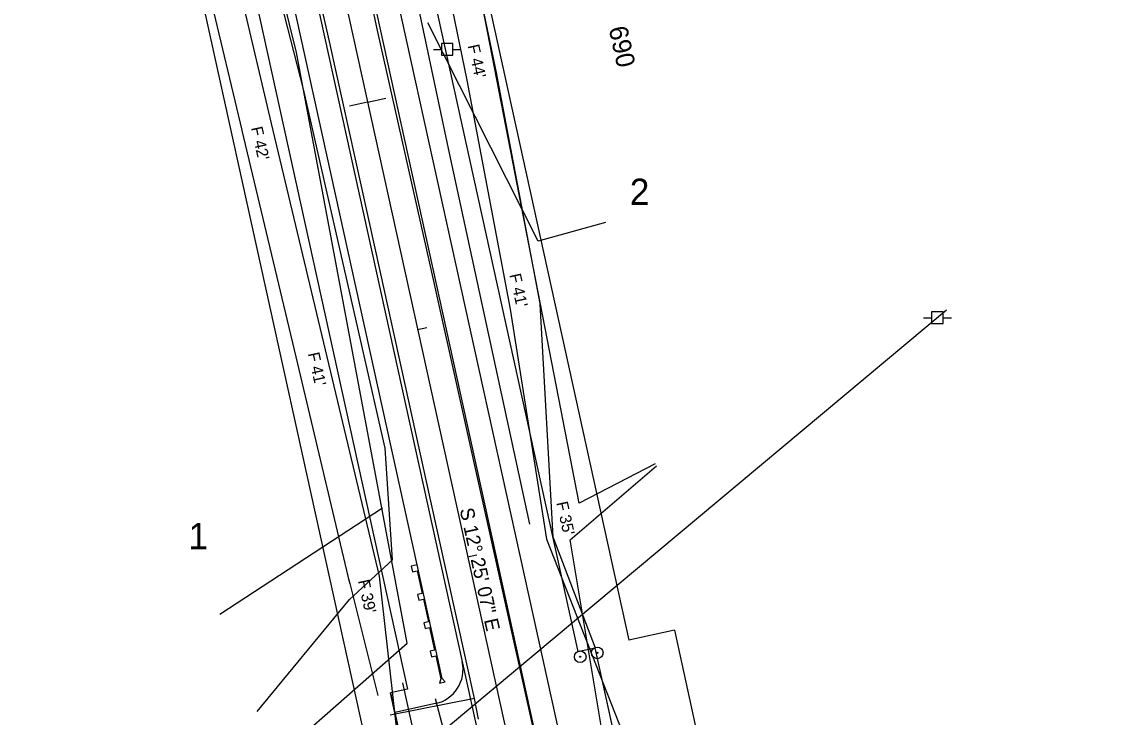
# Model space of a CAD drawing. Extents: x 2519952 to 2531965, y 848341 to 887632.
# Drawn here: x 2528381.4 to 2528852.5, y 851301.1 to 851599.9 of the extents above; entities that cross this region are included whole.
import ezdxf

# ---------------------------------------------------------------- set-up
doc = ezdxf.new("R2010")
doc.units = 0
for name, color, linetype in [('RD_EV_JW', 7, 'Continuous'), ('RD_EX_DR_Pipe', 7, 'Continuous'), ('RD_EX_Driveway', 7, 'Continuous'), ('RD_EX_DV_Prop', 7, 'Continuous'), ('RD_EX_DV_PropPin', 7, 'Continuous'), ('RD_EX_DV_TX_Prop', 7, 'Continuous'), ('RD_EX_Fence_Other', 7, 'Continuous'), ('RD_EX_H2O', 7, 'Continuous'), ('RD_EX_Road', 7, 'Continuous'), ('RD_EX_RW', 7, 'Continuous'), ('RD_EX_UT', 7, 'Continuous'), ('RD_EX_VEG', 7, 'Continuous'), ('RD_HC_Cl', 7, 'Continuous'), ('RD_HC_Data', 7, 'Continuous'), ('RD_HC_Data_Tic', 7, 'Continuous'), ('RD_HC_TX_Sta50', 7, 'Continuous'), ('RD_PD_CstnLmt', 7, 'Continuous'), ('RD_PD_DR_ErosCtrl', 7, 'Continuous'), ('RD_PD_DR_Pipe', 7, 'Continuous'), ('RD_PD_Driveway', 7, 'Continuous'), ('RD_PD_Final_TrvlWay', 7, 'Continuous'), ('RD_PD_GR', 7, 'Continuous'), ('RD_PD_RW', 7, 'Continuous'), ('RD_PD_TX_CstnLmt', 7, 'Continuous'), ('RD_SMD_Locator', 7, 'Continuous')]:
    doc.layers.add(name, color=color, linetype=linetype)

# ---------------------------------------------------------------- blocks, each defined once
blk = doc.blocks.new('TYPET1')
at = {"layer": 'RD_PD_GR'}
blk.add_lwpolyline([(49.99, 1), (0, 0), (-0.05, 2.5), (2.45, 2.55), (2.49, 0.54), (12.49, 0.74), (12.45, 2.75), (14.95, 2.8), (14.99, 0.79), (24.99, 0.99), (24.95, 3), (27.44, 3.05), (27.48, 1.04), (37.48, 1.24), (37.44, 3.25), (39.94, 3.3), (39.98, 1.29), (49.98, 1.49), (51.69, 2.53), (51.74, 0.03)], close=True, dxfattribs=at)

msp = doc.modelspace()

# ---------------------------------------------------------------- linework, layer by layer
at = {"layer": 'RD_EV_JW'}
for points in [[(2528599.6, 851384.02), (2528565.15, 851543.51), (2528542.74, 851648.97), (2528518.66, 851752.3), (2528503.16, 851844.78), (2528491.8, 851929.07), (2528472.56, 851938.41)], [(2528482.48, 851303.58), (2528522.16, 851351.61), (2528540.68, 851368.77), (2528537.5, 851416.65), (2528502.47, 851570.36), (2528477.66, 851667.72), (2528458.99, 851748.83), (2528435.64, 851826.7), (2528425.47, 851865.41), (2528415.23, 851902.83)]]:
    msp.add_lwpolyline(points, dxfattribs=at)
at = {"layer": 'RD_EX_DR_Pipe'}
msp.add_line((2528564.15, 851290.14), (2528559.07, 851308.93), dxfattribs=at)
at = {"layer": 'RD_EX_Driveway'}
msp.add_line((2528575.86, 851309.07), (2528539.67, 851302.01), dxfattribs=at)
at = {"layer": 'RD_EX_DV_Prop'}
for p, q in [((2528512.78, 851817.61), (2528620.3, 851329.31)), ((2528439.53, 851801.48), (2528547.06, 851313.18)), ((2528439.53, 851801.48), (2528547.06, 851313.18)), ((2528620.3, 851329.31), (2528627.63, 851330.92)), ((2528627.63, 851330.92), (2528788.91, 850598.47)), ((2528547.06, 851313.18), (2528539.73, 851311.57)), ((2528701.02, 850579.12), (2528539.73, 851311.57))]:
    msp.add_line(p, q, dxfattribs=at)
at = {"layer": 'RD_EX_DV_PropPin'}
for centre, radius in [((2528621.32, 851327.07), 2.5), ((2528628.65, 851328.74), 2.5), ((2528628.65, 851328.74), 0.25), ((2528621.32, 851327.07), 0.25)]:
    msp.add_circle(centre, radius, dxfattribs=at)
at = {"layer": 'RD_EX_Fence_Other'}
msp.add_lwpolyline([(2528795.66, 851020.28), (2528675.36, 851088.31), (2528651.14, 851202.71), (2528631.32, 851291.39), (2528616.94, 851377.28), (2528654.09, 851409.1)], dxfattribs=at)
at = {"layer": 'RD_EX_H2O'}
msp.add_line((2528466.49, 851345.42), (2528536.29, 851391.04), dxfattribs=at)
msp.add_lwpolyline([(2528632.21, 851513.63), (2528603.27, 851505.71), (2528555.81, 851599.45)], dxfattribs=at)
at = {"layer": 'RD_EX_Road'}
for p, q in [((2528534.24, 851596.12), (2528513.29, 851692.65)), ((2528513.84, 851590.1), (2528492.07, 851687.72)), ((2528556.67, 851496.23), (2528534.24, 851596.12)), ((2528535.57, 851491.64), (2528513.84, 851590.1)), ((2528601.56, 851294.73), (2528556.67, 851496.23)), ((2528556.76, 851395.2), (2528535.57, 851491.64)), ((2528575.86, 851309.07), (2528556.76, 851395.2)), ((2528577.65, 851300.28), (2528575.86, 851309.07))]:
    msp.add_line(p, q, dxfattribs=at)
at = {"layer": 'RD_EX_RW'}
for p, q in [((2528512.78, 851817.61), (2528620.3, 851329.31)), ((2528439.53, 851801.48), (2528547.06, 851313.18))]:
    msp.add_line(p, q, dxfattribs=at)
for points in [[(2528620.3, 851329.31), (2528627.63, 851330.92), (2528788.91, 850598.47), (2528781.59, 850596.86)], [(2528547.06, 851313.18), (2528539.73, 851311.57), (2528701.02, 850579.12), (2528708.34, 850580.73)]]:
    msp.add_lwpolyline(points, dxfattribs=at)
at = {"layer": 'RD_EX_UT'}
for p, q in [((2528558.2, 851588.06), (2528561.67, 851588.06)), ((2528566.63, 851590.62), (2528561.63, 851590.62)), ((2528561.63, 851590.62), (2528561.63, 851585.62)), ((2528566.56, 851588.06), (2528570.2, 851588.06)), ((2528566.63, 851585.62), (2528566.63, 851590.62)), ((2528561.63, 851585.62), (2528566.63, 851585.62)), ((2528778.71, 851476.02), (2528465.28, 851214.07)), ((2528777.36, 851475.32), (2528772.36, 851475.32)), ((2528772.36, 851475.32), (2528772.36, 851470.32)), ((2528777.36, 851470.32), (2528777.36, 851475.32)), ((2528768.93, 851472.76), (2528772.4, 851472.76)), ((2528772.36, 851470.32), (2528777.36, 851470.32)), ((2528777.29, 851472.76), (2528780.93, 851472.76))]:
    msp.add_line(p, q, dxfattribs=at)
at = {"layer": 'RD_EX_VEG'}
for points in [[(2528454.96, 851252.16), (2528546.98, 851332.91), (2528499.31, 851586.75), (2528426.68, 851880.82), (2528423.79, 851910.56)], [(2528653.48, 851409.9), (2528620.9, 851393), (2528579.66, 851605.38), (2528535.07, 851794.1), (2528517.09, 851904.49)]]:
    msp.add_lwpolyline(points, dxfattribs=at)
at = {"layer": 'RD_HC_Cl'}
msp.add_line((2528295.9, 852628.14), (2528852.49, 850100.49), dxfattribs=at)
at = {"layer": 'RD_HC_Data_Tic'}
for p, q in [((2528529.92, 851565.39), (2528522.1, 851563.67)), ((2528529.92, 851565.39), (2528537.73, 851567.12)), ((2528551.42, 851467.73), (2528555.33, 851468.59)), ((2528572.93, 851370.07), (2528576.83, 851370.93))]:
    msp.add_line(p, q, dxfattribs=at)
at = {"layer": 'RD_PD_CstnLmt'}
for p, q in [((2528552.34, 851672.73), (2528572.6, 851574.79)), ((2528465.44, 851653.59), (2528488.52, 851556.28)), ((2528572.6, 851574.79), (2528591.19, 851476.49)), ((2528488.52, 851556.28), (2528511.74, 851459)), ((2528591.19, 851476.49), (2528606.78, 851377.53)), ((2528511.74, 851459), (2528534.86, 851361.69)), ((2528606.78, 851377.53), (2528642.47, 851287.04)), ((2528534.86, 851361.69), (2528546.27, 851261.81))]:
    msp.add_line(p, q, dxfattribs=at)
at = {"layer": 'RD_PD_DR_ErosCtrl'}
for p, q in [((2528565.07, 851675.36), (2528585.33, 851577.43)), ((2528452.79, 851650.59), (2528475.87, 851553.28)), ((2528585.37, 851577.21), (2528603.97, 851478.91)), ((2528475.87, 851553.26), (2528499.1, 851455.98)), ((2528604.03, 851478.52), (2528609.59, 851378.6)), ((2528499.09, 851455.99), (2528522.21, 851358.69)), ((2528609.59, 851378.6), (2528627.72, 851330.94)), ((2528521.94, 851360.21), (2528534.27, 851310.36))]:
    msp.add_line(p, q, dxfattribs=at)
at = {"layer": 'RD_PD_DR_Pipe'}
msp.add_line((2528552.78, 851280.71), (2528545.04, 851315.86), dxfattribs=at)
at = {"layer": 'RD_PD_Driveway'}
msp.add_line((2528559.18, 851306.95), (2528541.6, 851303.08), dxfattribs=at)
msp.add_arc((2528555.96, 851321.6), 15, 282.4185, 12.4185, dxfattribs=at)
at = {"layer": 'RD_PD_Final_TrvlWay'}
for p, q in [((2528396.48, 852227.18), (2528670.67, 850982.01)), ((2528373.04, 852222.02), (2528647.23, 850976.85))]:
    msp.add_line(p, q, dxfattribs=at)
at = {"layer": 'RD_PD_GR'}
for p, q in [((2528486.62, 851864.33), (2528645.22, 851144.09)), ((2528551.17, 851366.57), (2528443.65, 851854.87))]:
    msp.add_line(p, q, dxfattribs=at)
at = {"layer": 'RD_PD_RW'}
for p, q in [((2528534.75, 851822.45), (2528642.28, 851334.15)), ((2528417.56, 851796.64), (2528551.97, 851186.27)), ((2528661.81, 851338.45), (2528694.07, 851191.96))]:
    msp.add_line(p, q, dxfattribs=at)
msp.add_lwpolyline([(2528661.81, 851338.45), (2528642.28, 851334.15)], dxfattribs=at)
at = {"layer": 'RD_SMD_Locator'}
for centre in [(2528534.24, 851596.12), (2528555.81, 851599.45), (2528499.31, 851586.75), (2528513.84, 851590.1), (2528502.47, 851570.36), (2528565.15, 851543.51), (2528632.21, 851513.63), (2528603.27, 851505.71), (2528556.67, 851496.23), (2528535.57, 851491.64), (2528778.71, 851476.02), (2528537.5, 851416.65), (2528653.48, 851409.9), (2528654.09, 851409.1), (2528556.76, 851395.2), (2528536.29, 851391.04), (2528620.9, 851393), (2528599.6, 851384.02), (2528616.94, 851377.28), (2528540.68, 851368.77), (2528522.16, 851351.61), (2528466.49, 851345.42), (2528546.98, 851332.91), (2528559.07, 851308.93), (2528575.86, 851309.07), (2528575.86, 851309.07), (2528482.48, 851303.58), (2528539.67, 851302.01)]:
    msp.add_circle(centre, 0.001, dxfattribs=at)

# ---------------------------------------------------------------- block references
at = {"layer": 'RD_PD_GR', "yscale": -1.0000000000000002, "rotation": -76.4355636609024}
msp.add_blockref('TYPET1', (2528551.17, 851366.57), dxfattribs=at)

# ---------------------------------------------------------------- texts
at = {"layer": 'RD_EX_DV_TX_Prop'}
for s, p in [('2', (2528642.63, 851521.19)), ('1', (2528452.95, 851373.26))]:
    msp.add_text(s, height=11.32, dxfattribs=at).set_placement(p)
at = {"layer": 'RD_HC_Data'}
msp.add_text('S 12%%d 25\' 07" E', height=6, rotation=282.4185, dxfattribs=at).set_placement((2528569.48, 851390.36))
at = {"layer": 'RD_HC_TX_Sta50'}
msp.add_text('690', height=8, rotation=282.4185, dxfattribs=at).set_placement((2528633.51, 851597.15))
at = {"layer": 'RD_PD_CstnLmt'}
for s, p in [("F 42'", (2528479.77, 851554.35)), ("F 41'", (2528504.22, 851457.34)), ("F 39'", (2528525.73, 851359.68))]:
    msp.add_text(s, height=5, rotation=282.4185, dxfattribs=at).set_placement(p)
at = {"layer": 'RD_PD_TX_CstnLmt'}
for s, p in [("F 44'", (2528572.93, 851589.65)), ("F 41'", (2528590.83, 851491.2)), ("F 35'", (2528611, 851393.24))]:
    msp.add_text(s, height=5, rotation=282.4185, dxfattribs=at).set_placement(p)

doc.saveas('drawing.dxf')
